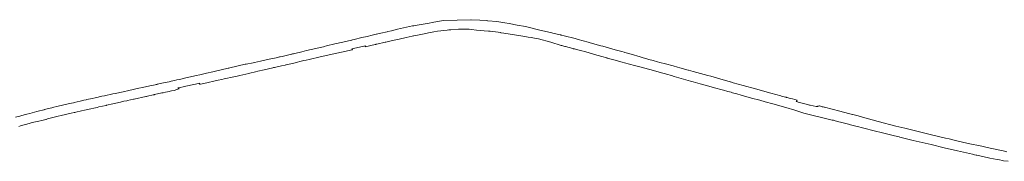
# Model space of a CAD drawing. Header units: metres. Extents: x 152391 to 157968, y 462336 to 467280.
# Tile 546 of 656: x 157120.234 to 157125.442, y 462636.955 to 462637.705. Entities that reach past the tile are written whole.
import ezdxf

# ---------------------------------------------------------------- set-up
doc = ezdxf.new("R2010")
doc.units = ezdxf.units.M
doc.header["$LTSCALE"] = 0.75
doc.layers.add('B-WE-VH-VERHARDING_ASFALT-GV', color=251, linetype='Continuous', lineweight=18)

msp = doc.modelspace()

# ---------------------------------------------------------------- linework, layer by layer
at = {"layer": 'B-WE-VH-VERHARDING_ASFALT-GV'}
for points in [[(157125.4555, 462637.0056), (157125.4357, 462637.0099), (157125.3757, 462637.0232), (157125.3513, 462637.0285), (157125.3227, 462637.0348), (157125.2504, 462637.0501), (157125.184, 462637.0654), (157125.151, 462637.0733), (157125.1307, 462637.0782), (157125.0563, 462637.0961), (157124.9659, 462637.1177), (157124.9158, 462637.1301), (157124.8689, 462637.1418), (157124.7748, 462637.1653), (157124.6799, 462637.1932), (157124.6694, 462637.1957), (157124.6412, 462637.2024), (157124.6386, 462637.203), (157124.6186, 462637.2083), (157124.5719, 462637.2205), (157124.4899, 462637.2415), (157124.4883, 462637.2419), (157124.4839, 462637.2431), (157124.4781, 462637.2445), (157124.4647, 462637.2487), (157124.4619, 462637.2487), (157124.459, 462637.248), (157124.456, 462637.2465), (157124.4536, 462637.2457), (157124.4535, 462637.2457), (157124.4534, 462637.2457), (157124.4505, 462637.2455), (157124.4482, 462637.2457), (157124.4465, 462637.246), (157124.4148, 462637.2521), (157124.4114, 462637.2528), (157124.3937, 462637.2576), (157124.3649, 462637.2656), (157124.3518, 462637.2692), (157124.3449, 462637.2711), (157124.3406, 462637.2722), (157124.3421, 462637.2737), (157124.3469, 462637.2788), (157124.3216, 462637.2854), (157124.3035, 462637.2901), (157124.2929, 462637.2928), (157124.2893, 462637.2937), (157124.2876, 462637.2942), (157124.2853, 462637.2948), (157124.2626, 462637.3009), (157124.2597, 462637.3017), (157124.2078, 462637.3156), (157124.1264, 462637.3389), (157124.0603, 462637.3567), (157124.0084, 462637.3714), (157123.9938, 462637.3755), (157123.991, 462637.3763), (157123.9242, 462637.3949), (157123.8888, 462637.4052), (157123.8734, 462637.4097), (157123.7967, 462637.4312), (157123.7715, 462637.4382), (157123.7709, 462637.4383), (157123.7702, 462637.4385), (157123.7263, 462637.4504), (157123.7126, 462637.4541), (157123.6907, 462637.46), (157123.6495, 462637.4712), (157123.6201, 462637.4791), (157123.608, 462637.4824), (157123.5837, 462637.489), (157123.5619, 462637.4948), (157123.5466, 462637.4989), (157123.5321, 462637.5028), (157123.5157, 462637.5077), (157123.468, 462637.522), (157123.4349, 462637.5315), (157123.4306, 462637.5327), (157123.4186, 462637.5361), (157123.383, 462637.5463), (157123.318, 462637.5645), (157123.308, 462637.5673), (157123.2517, 462637.5834), (157123.2455, 462637.5851), (157123.2402, 462637.5866), (157123.2145, 462637.5937), (157123.1882, 462637.601), (157123.1717, 462637.6056), (157123.1136, 462637.6199), (157123.0988, 462637.6235), (157123.0977, 462637.6237), (157123.0962, 462637.6241), (157123.0958, 462637.6242), (157123.0919, 462637.6252), (157123.0544, 462637.6344), (157123.0441, 462637.6367), (157123.0329, 462637.6393), (157123.0101, 462637.6446), (157122.9856, 462637.6503), (157122.9094, 462637.6682), (157122.8659, 462637.6769), (157122.8226, 462637.6855), (157122.7997, 462637.6888), (157122.7578, 462637.6948), (157122.7575, 462637.6948), (157122.7094, 462637.6994), (157122.7091, 462637.6995), (157122.7031, 462637.7), (157122.667, 462637.7028), (157122.6226, 462637.7052), (157122.6197, 462637.7052), (157122.4751, 462637.7015), (157122.4246, 462637.6921), (157122.4148, 462637.6903), (157122.3989, 462637.6873), (157122.3364, 462637.6766), (157122.318, 462637.6734), (157122.3115, 462637.672), (157122.2322, 462637.6542), (157122.2012, 462637.6469), (157122.1819, 462637.6424), (157122.1777, 462637.6414), (157122.144, 462637.6335), (157122.1204, 462637.628), (157122.1202, 462637.6279), (157122.113, 462637.6263), (157122.1057, 462637.6245), (157122.1054, 462637.6245), (157122.1052, 462637.6244), (157122.1051, 462637.6244), (157122.105, 462637.6244), (157122.0974, 462637.6226), (157122.0715, 462637.6165), (157122.0437, 462637.61), (157122.0034, 462637.6005), (157121.9947, 462637.5985), (157121.9899, 462637.5974), (157121.9893, 462637.5972), (157121.989, 462637.5971), (157121.943, 462637.5863), (157121.9014, 462637.5766), (157121.8568, 462637.5661), (157121.8438, 462637.5631), (157121.8402, 462637.5622), (157121.7506, 462637.5412), (157121.727, 462637.5356), (157121.6887, 462637.5267), (157121.6816, 462637.525), (157121.6809, 462637.5248), (157121.6765, 462637.5238), (157121.6763, 462637.5237), (157121.6725, 462637.5228), (157121.6722, 462637.5227), (157121.6214, 462637.5107), (157121.6121, 462637.5085), (157121.6109, 462637.5082), (157121.6084, 462637.5076), (157121.5911, 462637.5038), (157121.5446, 462637.4935), (157121.5078, 462637.4853), (157121.4763, 462637.4786), (157121.4686, 462637.477), (157121.431, 462637.4691), (157121.4261, 462637.4696), (157121.3458, 462637.4498), (157121.3455, 462637.4497), (157121.3401, 462637.4485), (157121.3367, 462637.4477), (157121.2689, 462637.432), (157121.255, 462637.4288), (157121.2219, 462637.4212), (157121.1866, 462637.4134), (157121.167, 462637.4091), (157121.1526, 462637.4059), (157121.1128, 462637.3971), (157121.079, 462637.3892), (157121.0659, 462637.3862), (157121.053, 462637.3832), (157121.0353, 462637.3791), (157121.0321, 462637.3784), (157121.0251, 462637.3767), (157121.0037, 462637.3718), (157120.9619, 462637.3628), (157120.9613, 462637.3626), (157120.96, 462637.3624), (157120.9565, 462637.3616), (157120.9499, 462637.3602), (157120.9231, 462637.3544), (157120.8833, 462637.3461), (157120.8648, 462637.3422), (157120.8413, 462637.3373), (157120.8337, 462637.3356), (157120.8119, 462637.3308), (157120.7805, 462637.3239), (157120.739, 462637.3147), (157120.726, 462637.3118), (157120.682, 462637.3023), (157120.6688, 462637.2995), (157120.6616, 462637.2979), (157120.6425, 462637.2937), (157120.6085, 462637.2862), (157120.5972, 462637.2837), (157120.5893, 462637.2819), (157120.5856, 462637.2811), (157120.5726, 462637.2783), (157120.5537, 462637.2741), (157120.5216, 462637.2665), (157120.5177, 462637.2656), (157120.4976, 462637.2608), (157120.4298, 462637.2448), (157120.415, 462637.2412), (157120.4039, 462637.2385), (157120.3642, 462637.2289), (157120.3629, 462637.2285), (157120.3543, 462637.2265), (157120.3381, 462637.2225), (157120.3247, 462637.2189), (157120.2873, 462637.2089), (157120.271, 462637.2045), (157120.2629, 462637.2024), (157120.2351, 462637.1949), (157120.2116, 462637.1886)], [(157120.2299, 462637.1401), (157120.239, 462637.1427), (157120.2832, 462637.1553), (157120.2844, 462637.1556), (157120.295, 462637.1586), (157120.2951, 462637.1587), (157120.3005, 462637.1599), (157120.3347, 462637.1677), (157120.3505, 462637.1713), (157120.3719, 462637.1768), (157120.3742, 462637.1774), (157120.3816, 462637.1793), (157120.4235, 462637.1902), (157120.4367, 462637.1936), (157120.4539, 462637.1977), (157120.5056, 462637.2099), (157120.5056, 462637.2099), (157120.5215, 462637.2135), (157120.5253, 462637.2143), (157120.5302, 462637.2154), (157120.5604, 462637.2221), (157120.5767, 462637.2258), (157120.5847, 462637.2275), (157120.586, 462637.2278), (157120.5931, 462637.2294), (157120.6431, 462637.2407), (157120.653, 462637.2429), (157120.6907, 462637.2512), (157120.6914, 462637.2514), (157120.6928, 462637.2517), (157120.7264, 462637.2591), (157120.7675, 462637.2687), (157120.7849, 462637.2728), (157120.7999, 462637.276), (157120.8035, 462637.2768), (157120.8362, 462637.2839), (157120.8388, 462637.2844), (157120.8396, 462637.2846), (157120.8628, 462637.2896), (157120.8781, 462637.2929), (157120.9004, 462637.2979), (157120.905, 462637.2989), (157120.9108, 462637.3002), (157120.9391, 462637.3065), (157120.9408, 462637.3069), (157120.9458, 462637.308), (157120.9474, 462637.3084), (157120.986, 462637.317), (157120.991, 462637.3181), (157120.993, 462637.3185), (157121.005, 462637.321), (157121.0164, 462637.3235), (157121.0257, 462637.3255), (157121.0258, 462637.3255), (157121.0296, 462637.3263), (157121.0374, 462637.3279), (157121.0503, 462637.3307), (157121.0655, 462637.3349), (157121.0659, 462637.335), (157121.0706, 462637.3363), (157121.0778, 462637.3383), (157121.0752, 462637.3401), (157121.0706, 462637.3435), (157121.0825, 462637.3462), (157121.0993, 462637.3499), (157121.1038, 462637.3509), (157121.1634, 462637.3643), (157121.1849, 462637.3691), (157121.1854, 462637.3629), (157121.1907, 462637.3641), (157121.2082, 462637.368), (157121.283, 462637.3848), (157121.3031, 462637.3891), (157121.3152, 462637.3917), (157121.3667, 462637.4026), (157121.3672, 462637.4027), (157121.3776, 462637.4049), (157121.3983, 462637.4097), (157121.4455, 462637.4208), (157121.446, 462637.4209), (157121.4506, 462637.4219), (157121.4813, 462637.4291), (157121.4943, 462637.4321), (157121.5269, 462637.4397), (157121.5732, 462637.4504), (157121.5767, 462637.4512), (157121.581, 462637.4522), (157121.6179, 462637.4607), (157121.6376, 462637.4651), (157121.6422, 462637.4661), (157121.6426, 462637.4662), (157121.6429, 462637.4663), (157121.6838, 462637.4754), (157121.7032, 462637.4798), (157121.7165, 462637.483), (157121.7374, 462637.4881), (157121.7488, 462637.4908), (157121.7644, 462637.4944), (157121.8233, 462637.5077), (157121.8304, 462637.5093), (157121.8386, 462637.5112), (157121.9931, 462637.5462), (157121.9946, 462637.5465), (157121.9905, 462637.5512), (157122.0625, 462637.5673), (157122.0618, 462637.5617), (157122.1137, 462637.5735), (157122.1153, 462637.5739), (157122.1154, 462637.5739), (157122.1155, 462637.5739), (157122.1156, 462637.5739), (157122.117, 462637.5742), (157122.1172, 462637.5743), (157122.1174, 462637.5743), (157122.1181, 462637.5745), (157122.1184, 462637.5746), (157122.1187, 462637.5746), (157122.1203, 462637.575), (157122.1223, 462637.5754), (157122.1667, 462637.5855), (157122.1697, 462637.5862), (157122.2051, 462637.5942), (157122.2418, 462637.6025), (157122.2419, 462637.6025), (157122.2778, 462637.6104), (157122.31, 462637.6174), (157122.317, 462637.6189), (157122.3195, 462637.6195), (157122.3297, 462637.6216), (157122.3827, 462637.6327), (157122.396, 462637.6353), (157122.4237, 462637.6409), (157122.4445, 462637.645), (157122.4446, 462637.6451), (157122.4943, 462637.6499), (157122.5032, 462637.6508), (157122.5056, 462637.651), (157122.5151, 462637.6519), (157122.5554, 462637.6548), (157122.566, 462637.6555), (157122.5699, 462637.6555), (157122.5742, 462637.6555), (157122.5795, 462637.6554), (157122.5805, 462637.6554), (157122.5811, 462637.6554), (157122.5885, 462637.6554), (157122.5951, 462637.6554), (157122.6028, 462637.6553), (157122.6108, 462637.655), (157122.6235, 462637.654), (157122.6494, 462637.6504), (157122.6689, 462637.6485), (157122.691, 462637.6464), (157122.713, 462637.6449), (157122.7188, 462637.6445), (157122.7218, 462637.6441), (157122.7789, 462637.6364), (157122.7796, 462637.6363), (157122.7941, 462637.6339), (157122.8952, 462637.6176), (157122.9228, 462637.6131), (157122.9385, 462637.6104), (157122.9658, 462637.6056), (157122.9776, 462637.6036), (157123.0428, 462637.5856), (157123.0972, 462637.5692), (157123.1017, 462637.5679), (157123.1068, 462637.5663), (157123.1122, 462637.5647), (157123.1175, 462637.5631), (157123.1199, 462637.5624), (157123.1201, 462637.5624), (157123.1599, 462637.5521), (157123.1617, 462637.5517), (157123.1622, 462637.5515), (157123.1627, 462637.5514), (157123.1634, 462637.5512), (157123.1684, 462637.5499), (157123.1786, 462637.5473), (157123.1867, 462637.5452), (157123.2073, 462637.5399), (157123.2232, 462637.5359), (157123.274, 462637.5211), (157123.3126, 462637.5098), (157123.3391, 462637.5025), (157123.3419, 462637.5018), (157123.3757, 462637.4925), (157123.4212, 462637.48), (157123.4326, 462637.4768), (157123.4854, 462637.4628), (157123.5061, 462637.4573), (157123.5667, 462637.4413), (157123.6362, 462637.4222), (157123.6445, 462637.4199), (157123.6546, 462637.4171), (157123.6818, 462637.4091), (157123.6954, 462637.4051), (157123.7567, 462637.387), (157123.7812, 462637.3798), (157123.7964, 462637.3756), (157123.8327, 462637.3654), (157123.8662, 462637.3561), (157123.8962, 462637.3478), (157123.9011, 462637.3464), (157123.9568, 462637.3315), (157123.9789, 462637.3255), (157123.9963, 462637.3209), (157124.0047, 462637.3185), (157124.0185, 462637.3146), (157124.0269, 462637.3122), (157124.0507, 462637.3055), (157124.1046, 462637.2902), (157124.148, 462637.2784), (157124.177, 462637.2705), (157124.2175, 462637.2594), (157124.2858, 462637.2395), (157124.333, 462637.2257), (157124.3659, 462637.2156), (157124.3811, 462637.2109), (157124.5307, 462637.1724), (157124.5329, 462637.1727), (157124.535, 462637.1727), (157124.5371, 462637.1725), (157124.5392, 462637.1722), (157124.5412, 462637.1715), (157124.5602, 462637.1666), (157124.5822, 462637.1609), (157124.6253, 462637.1498), (157124.6285, 462637.149), (157124.6639, 462637.1398), (157124.6732, 462637.1374), (157124.6853, 462637.1343), (157124.6855, 462637.1342), (157124.7683, 462637.1128), (157124.783, 462637.109), (157124.7974, 462637.1055), (157124.8605, 462637.0901), (157124.8852, 462637.0841), (157124.8885, 462637.0833), (157124.9592, 462637.0662), (157125.0546, 462637.0438), (157125.0554, 462637.0436), (157125.1236, 462637.0263), (157125.1942, 462637.01), (157125.2728, 462636.9925), (157125.2839, 462636.9901), (157125.2931, 462636.988), (157125.297, 462636.9872), (157125.3192, 462636.9822), (157125.32, 462636.982), (157125.3276, 462636.9804), (157125.366, 462636.9718), (157125.4032, 462636.9649), (157125.4171, 462636.9622), (157125.4318, 462636.9595), (157125.4384, 462636.9585), (157125.4614, 462636.9551)]]:
    msp.add_lwpolyline(points, dxfattribs=at)

doc.saveas('drawing.dxf')
